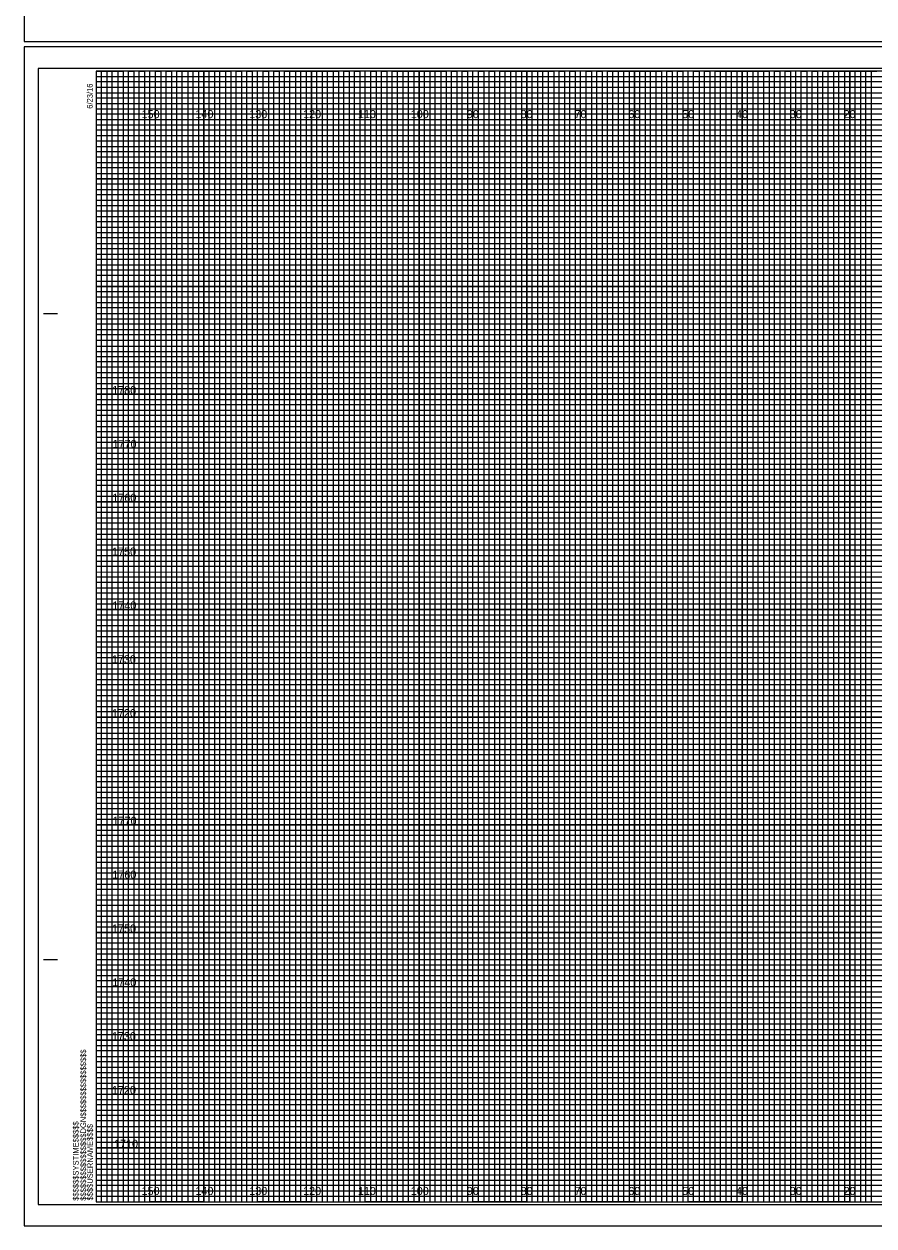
# Model space of a CAD drawing. Extents: x -419 to 4739, y -630 to 13534.
# Drawn here: x 476.2 to 634.1, y -12 to 211.3 of the extents above; entities that cross this region are included whole.
import ezdxf

# ---------------------------------------------------------------- set-up
doc = ezdxf.new("R2010")
doc.units = 0
for name, color, linetype in [('Old_Level_62', 7, 'Continuous'), ('Pattern 1', 7, 'Continuous'), ('Pattern 18', 7, 'Continuous'), ('Pattern 4', 7, 'Continuous'), ('Pattern 5', 7, 'Continuous'), ('Prop Dimension', 7, 'Continuous'), ('Prop Horizontal Alignment', 7, 'Continuous'), ('Raster_Level_0', 7, 'Continuous'), ('Scratch_Level_0', 7, 'Continuous'), ('Scratch_Level_3', 7, 'Continuous'), ('Scratch_Level_5', 7, 'Continuous')]:
    doc.layers.add(name, color=color, linetype=linetype)

msp = doc.modelspace()

# ---------------------------------------------------------------- linework, layer by layer
at = {"layer": 'Old_Level_62'}
for p, q in [((479.78, 157.54), (482.28, 157.54)), ((479.88, 157.54), (482.38, 157.54)), ((479.78, 37.54), (482.28, 37.54)), ((479.88, 37.54), (482.38, 37.54)), ((489.58, -7.46), (489.58, -7.46)), ((489.58, -7.46), (489.58, -7.46)), ((489.58, -7.46), (489.58, -7.46)), ((489.58, -7.46), (489.58, -7.46)), ((489.58, -7.46), (489.58, -7.46)), ((489.58, -7.46), (489.58, -7.46)), ((489.58, -7.46), (489.58, -7.46))]:
    msp.add_line(p, q, dxfattribs=at)
msp.add_lwpolyline([(809.58, 202.54), (489.58, 202.54), (489.58, -7.46), (809.58, -7.46)], close=True, dxfattribs=at)
at = {"layer": 'Pattern 18'}
for points in [[(476.18, 208.04), (812.88, 208.04), (812.88, 427.04), (476.18, 427.04)], [(476.18, -11.96), (812.88, -11.96), (812.88, 207.04), (476.18, 207.04)]]:
    msp.add_lwpolyline(points, close=True, dxfattribs=at)
at = {"layer": 'Pattern 4'}
for p, q in [((489.58, 201.54), (749.58, 201.54)), ((749.58, 200.52), (489.58, 200.52)), ((489.58, 200.52), (489.58, 199.54)), ((489.58, 199.54), (749.58, 199.54)), ((749.58, 198.43), (489.58, 198.43)), ((489.58, 198.43), (489.58, 196.54)), ((489.58, 196.54), (809.58, 196.54))]:
    msp.add_line(p, q, dxfattribs=at)
for points in [[(489.58, 195.54), (759.58, 195.54), (809.58, 195.54), (809.58, 194.54), (489.58, 194.54)], [(489.58, 193.54), (809.58, 193.54), (809.58, 191.54), (489.58, 191.54)], [(489.58, 190.54), (809.58, 190.54), (809.58, 189.54), (489.58, 189.52)], [(489.58, 188.54), (809.58, 188.54), (809.58, 186.54), (489.58, 186.54)], [(489.58, 185.54), (809.58, 185.54), (809.58, 184.54), (489.58, 184.54)], [(489.58, 183.54), (809.58, 183.54), (809.58, 181.54), (489.58, 181.54)], [(489.58, 180.54), (809.58, 180.54), (809.58, 179.54), (489.58, 179.54)], [(489.58, 178.54), (809.58, 178.54), (809.58, 176.54), (489.58, 176.54)], [(489.58, 175.54), (809.58, 175.54), (809.58, 174.54), (489.58, 174.54)], [(489.58, 173.54), (809.58, 173.54), (809.58, 171.54), (489.58, 171.54)], [(489.58, 170.54), (809.58, 170.54), (809.58, 169.54), (489.58, 169.54)], [(489.58, 168.54), (809.58, 168.54), (809.58, 166.49), (809.58, 165.54), (809.58, 164.54), (489.58, 164.54)], [(489.58, 166.54), (809.58, 166.54), (809.58, 165.54), (489.58, 165.54)], [(489.58, 163.54), (809.58, 163.54), (809.58, 161.54), (489.58, 161.57)], [(489.58, 161.57), (809.58, 161.54), (809.58, 160.54), (489.58, 160.54)], [(489.58, 159.54), (809.58, 159.54), (809.58, 158.54), (489.58, 158.54)], [(489.58, 156.54), (809.58, 156.54), (809.58, 155.54), (489.58, 155.54)], [(489.58, 154.54), (809.58, 154.54), (809.58, 153.54), (489.58, 153.54)], [(489.51, 151.43), (809.58, 151.43), (809.58, 150.42), (489.51, 150.42)], [(489.58, 149.54), (809.58, 149.54), (809.58, 148.54), (489.58, 148.54)], [(489.58, 146.54), (809.58, 146.54), (809.58, 145.54), (489.58, 145.54)], [(489.58, 144.54), (809.58, 144.54), (809.58, 143.54), (489.58, 143.54)], [(489.58, 141.54), (809.58, 141.54), (809.58, 140.54), (489.58, 140.54)], [(489.58, 139.54), (809.58, 139.54), (809.58, 138.54), (489.58, 138.54)], [(489.58, 136.54), (809.58, 136.54), (809.58, 135.54), (489.58, 135.54)], [(489.58, 134.54), (809.58, 134.54), (809.58, 133.54), (489.58, 133.54)], [(489.58, 131.54), (809.58, 131.54), (809.57, 130.52), (489.58, 130.54)], [(489.58, 129.54), (809.58, 129.54), (809.58, 128.54), (489.58, 128.54)], [(489.58, 126.54), (809.58, 126.54), (809.58, 125.54), (489.58, 125.54)], [(489.58, 124.54), (809.58, 124.54), (809.58, 123.54), (489.58, 123.54)], [(489.58, 121.54), (809.58, 121.54), (809.58, 120.54), (489.58, 120.54)], [(489.58, 119.54), (809.58, 119.54), (809.58, 118.54), (489.58, 118.54)], [(489.58, 116.54), (809.58, 116.54), (809.58, 115.54), (489.58, 115.54)], [(489.58, 114.54), (809.58, 114.54), (809.58, 113.54), (489.58, 113.54)], [(489.58, 111.54), (809.58, 111.54), (809.58, 110.54), (489.58, 110.54)], [(489.58, 109.53), (809.65, 109.45), (809.58, 108.54), (489.58, 108.54)], [(489.58, 106.54), (809.58, 106.54), (809.58, 105.54), (489.58, 105.54)], [(489.58, 104.54), (809.58, 104.54), (809.58, 103.54), (489.58, 103.54)], [(489.58, 101.54), (809.58, 101.54), (809.58, 100.54), (489.58, 100.54)], [(489.58, 99.54), (809.58, 99.54), (809.58, 98.54), (489.58, 98.54)], [(489.58, 96.54), (809.58, 96.54), (809.58, 95.54), (489.58, 95.54)], [(489.58, 94.54), (809.58, 94.54), (809.58, 93.54), (489.58, 93.54)], [(489.58, 91.54), (809.58, 91.54), (809.58, 90.54), (489.58, 90.54)], [(489.58, 89.54), (809.58, 89.54), (809.58, 88.54), (489.58, 88.54)], [(489.58, 86.54), (809.58, 86.54), (809.58, 85.54), (489.58, 85.54)], [(489.58, 84.54), (809.58, 84.54), (809.58, 83.54), (489.58, 83.54)], [(489.58, 81.54), (809.58, 81.54), (809.58, 80.54), (489.58, 80.54)], [(489.58, 79.54), (809.58, 79.54), (809.58, 78.54), (489.58, 78.54)], [(489.58, 76.54), (809.58, 76.54), (809.58, 75.54), (489.58, 75.54)], [(489.58, 74.54), (809.58, 74.54), (809.58, 73.54), (489.58, 73.54)], [(489.58, 71.54), (809.58, 71.54), (809.57, 70.52), (489.58, 70.54)], [(489.58, 69.54), (809.58, 69.54), (809.58, 68.54), (489.58, 68.54)], [(489.58, 66.54), (809.58, 66.54), (809.58, 65.54), (489.58, 65.54)], [(489.58, 64.54), (809.58, 64.54), (809.58, 63.54), (489.58, 63.54)], [(489.58, 61.54), (809.58, 61.54), (809.58, 60.54), (489.58, 60.54)], [(489.58, 59.54), (809.58, 59.54), (809.58, 58.54), (489.58, 58.54)], [(489.58, 56.54), (809.58, 56.54), (809.58, 55.54), (489.58, 55.54)], [(489.58, 54.54), (809.58, 54.54), (809.58, 53.54), (489.58, 53.54)], [(489.58, 51.54), (809.58, 51.54), (809.58, 50.54), (489.58, 50.54)], [(489.58, 49.53), (809.65, 49.45), (809.58, 48.54), (489.58, 48.54)], [(489.58, 46.54), (809.58, 46.54), (809.58, 45.54), (489.58, 45.54)], [(489.58, 44.54), (809.58, 44.54), (809.58, 43.54), (489.58, 43.54)], [(489.58, 41.54), (809.58, 41.54), (809.58, 40.54), (489.58, 40.54)], [(489.58, 39.54), (809.58, 39.54), (809.58, 38.54), (489.58, 38.54)], [(489.58, 36.54), (809.58, 36.54), (809.58, 35.54), (489.58, 35.54)], [(489.58, 34.54), (809.58, 34.54), (809.58, 33.54), (489.58, 33.54)], [(489.58, 31.54), (809.58, 31.54), (809.58, 30.54), (489.58, 30.54)], [(489.58, 29.54), (809.58, 29.54), (809.58, 28.54), (489.58, 28.54)], [(489.58, 26.54), (809.58, 26.54), (809.58, 25.54), (489.58, 25.54)], [(489.58, 24.54), (809.58, 24.54), (809.58, 23.54), (489.58, 23.54)], [(489.58, 21.54), (809.58, 21.54), (809.58, 20.54), (489.58, 20.54)], [(489.58, 19.54), (809.58, 19.54), (809.58, 18.54), (489.58, 18.54)], [(489.58, 16.54), (809.58, 16.54), (809.58, 15.54), (489.58, 15.54)], [(489.58, 14.54), (809.58, 14.54), (809.58, 13.54), (489.58, 13.54)], [(489.58, 11.54), (809.58, 11.54), (809.58, 10.54), (489.58, 10.54)], [(489.58, 9.54), (809.58, 9.54), (809.58, 8.54), (489.58, 8.54)], [(489.58, 6.54), (809.58, 6.54), (809.58, 5.54), (489.58, 5.54)], [(489.58, 4.54), (809.58, 4.54), (809.58, 3.54), (489.58, 3.54)], [(489.58, 1.54), (809.58, 1.54), (809.58, 0.54), (489.58, 0.54)], [(489.58, -0.46), (809.58, -0.46), (809.58, -1.46), (489.58, -1.46)], [(489.58, -3.46), (809.58, -3.46), (809.58, -4.46), (489.58, -4.46)], [(489.58, -5.46), (809.58, -5.46), (809.58, -6.46), (489.58, -6.46)]]:
    msp.add_lwpolyline(points, dxfattribs=at)
at = {"layer": 'Pattern 5'}
for p, q in [((476.18, 427.04), (476.18, 208.04)), ((476.18, 208.04), (812.88, 208.04)), ((812.88, 207.04), (476.18, 207.04)), ((476.18, 207.04), (476.18, -11.96)), ((476.18, -11.96), (812.88, -11.96))]:
    msp.add_line(p, q, dxfattribs=at)
at = {"layer": 'Prop Dimension'}
for points in [[(489.58, -7.46), (490.58, -7.46), (490.58, 202.54), (491.58, 202.54), (491.58, -7.46)], [(491.58, -7.46), (492.58, -7.46), (492.58, 202.54), (493.58, 202.54), (493.58, -7.46)], [(494.58, -7.46), (495.58, -7.46), (495.58, 202.54), (496.58, 202.54), (496.58, -7.46)], [(496.58, -7.46), (497.58, -7.46), (497.58, 202.54), (498.58, 202.54), (498.58, -7.46)], [(499.58, -7.46), (500.58, -7.46), (500.58, 202.54), (501.58, 202.54), (501.58, -7.46)], [(501.58, -7.46), (502.58, -7.46), (502.58, 202.54), (503.58, 202.54), (503.58, -7.46)], [(504.58, -7.46), (505.58, -7.46), (505.58, 202.54), (506.58, 202.54), (506.58, -7.46)], [(506.58, -7.46), (507.58, -7.46), (507.58, 202.54), (508.58, 202.54), (508.58, -7.46)], [(509.58, -7.46), (510.58, -7.46), (510.58, 202.54), (511.58, 202.54), (511.58, -7.46)], [(511.58, -7.46), (512.58, -7.46), (512.58, 202.54), (513.58, 202.54), (513.58, -7.46)], [(514.58, -7.46), (515.58, -7.46), (515.58, 202.54), (516.58, 202.54), (516.58, -7.46)], [(516.58, -7.46), (517.58, -7.46), (517.58, 202.54), (518.58, 202.54), (518.58, -7.46)], [(519.58, -7.46), (520.58, -7.46), (520.58, 202.54), (521.58, 202.54), (521.58, -7.46)], [(521.58, -7.46), (522.58, -7.46), (522.58, 202.54), (523.58, 202.54), (523.58, -7.46)], [(524.58, -7.46), (525.58, -7.46), (525.58, 202.54), (526.58, 202.54), (526.58, -7.46)], [(526.58, -7.46), (527.58, -7.46), (527.58, 202.54), (528.58, 202.54), (528.58, -7.46)], [(529.58, -7.46), (530.58, -7.46), (530.58, 202.54), (531.58, 202.54), (531.58, -7.46)], [(531.58, -7.46), (532.58, -7.46), (532.58, 202.54), (533.58, 202.54), (533.58, -7.46)], [(534.58, -7.46), (535.58, -7.46), (535.58, 202.54), (536.58, 202.54), (536.58, -7.46)], [(536.58, -7.46), (537.58, -7.46), (537.58, 202.54), (538.58, 202.54), (538.58, -7.46)], [(539.58, -7.46), (540.58, -7.46), (540.58, 202.54), (541.58, 202.54), (541.58, -7.46)], [(541.58, -7.46), (542.58, -7.46), (542.58, 202.54), (543.58, 202.54), (543.58, -7.46)], [(544.58, -7.46), (545.58, -7.46), (545.58, 202.54), (546.58, 202.54), (546.58, -7.46)], [(546.58, -7.46), (547.58, -7.46), (547.58, 202.54), (548.58, 202.54), (548.58, -7.46)], [(549.58, -7.46), (550.58, -7.46), (550.58, 202.54), (551.58, 202.54), (551.58, -7.46)], [(551.58, -7.46), (552.58, -7.46), (552.58, 202.54), (553.58, 202.54), (553.58, -7.46)], [(554.58, -7.46), (555.58, -7.46), (555.58, 202.54), (556.58, 202.54), (556.58, -7.46)], [(556.58, -7.46), (557.58, -7.46), (557.58, 202.54), (558.58, 202.54), (558.58, -7.46)], [(559.58, -7.46), (560.58, -7.46), (560.58, 202.54), (561.58, 202.54), (561.58, -7.46)], [(561.58, -7.46), (562.58, -7.46), (562.58, 202.54), (563.58, 202.54), (563.58, -7.46)], [(564.58, -7.46), (565.58, -7.46), (565.58, 202.54), (566.58, 202.54), (566.58, -7.46)], [(566.58, -7.46), (567.58, -7.46), (567.58, 202.54), (568.58, 202.54), (568.58, -7.46)], [(569.58, -7.46), (570.58, -7.46), (570.58, 202.54), (571.58, 202.54), (571.58, -7.46)], [(571.58, -7.46), (572.58, -7.46), (572.58, 202.54), (573.58, 202.54), (573.58, -7.46)], [(574.58, -7.46), (575.58, -7.46), (575.58, 202.54), (576.58, 202.54), (576.58, -7.46)], [(576.58, -7.46), (577.58, -7.46), (577.58, 202.54), (578.58, 202.54), (578.58, -7.46)], [(579.58, -7.46), (580.58, -7.46), (580.58, 202.54), (581.58, 202.54), (581.58, -7.46)], [(581.58, -7.46), (582.58, -7.46), (582.58, 202.54), (583.58, 202.54), (583.58, -7.46)], [(584.58, -7.46), (585.58, -7.46), (585.58, 202.54), (586.58, 202.54), (586.58, -7.46)], [(586.58, -7.46), (587.58, -7.46), (587.58, 202.54), (588.58, 202.54), (588.58, -7.46)], [(589.58, -7.46), (590.58, -7.46), (590.58, 202.54), (591.58, 202.54), (591.58, -7.46)], [(591.58, -7.46), (592.58, -7.46), (592.58, 202.54), (593.58, 202.54), (593.58, -7.46)], [(594.58, -7.46), (595.58, -7.46), (595.58, 202.54), (596.58, 202.54), (596.58, -7.46)], [(596.58, -7.46), (597.58, -7.46), (597.58, 202.54), (598.58, 202.54), (598.58, -7.46)], [(599.58, -7.46), (600.58, -7.46), (600.58, 202.54), (601.58, 202.54), (601.58, -7.46)], [(601.58, -7.46), (602.58, -7.46), (602.58, 202.54), (603.58, 202.54), (603.58, -7.46)], [(604.58, -7.46), (605.58, -7.46), (605.58, 202.54), (606.58, 202.54), (606.58, -7.46)], [(606.58, -7.46), (607.58, -7.46), (607.58, 202.54), (608.58, 202.54), (608.58, -7.46)], [(609.58, -7.46), (610.58, -7.46), (610.58, 202.54), (611.58, 202.54), (611.58, -7.46)], [(611.58, -7.46), (612.58, -7.46), (612.58, 202.54), (613.58, 202.54), (613.58, -7.46)], [(614.58, -7.46), (615.58, -7.46), (615.58, 202.54), (616.58, 202.54), (616.58, -7.46)], [(616.58, -7.46), (617.58, -7.46), (617.58, 202.54), (618.58, 202.54), (618.58, -7.46)], [(619.58, -7.46), (620.58, -7.46), (620.58, 202.54), (621.58, 202.54), (621.58, -7.46)], [(621.58, -7.46), (622.58, -7.46), (622.58, 202.54), (623.58, 202.54), (623.58, -7.46)], [(624.58, -7.46), (625.58, -7.46), (625.58, 202.54), (626.58, 202.54), (626.58, -7.46)], [(626.58, -7.46), (627.58, -7.46), (627.58, 202.54), (628.58, 202.54), (628.58, -7.46)], [(629.58, -7.46), (630.58, -7.46), (630.58, 202.54), (631.58, 202.54), (631.58, -7.46)], [(631.58, -7.46), (632.58, -7.46), (632.58, 202.54), (633.58, 202.54), (633.58, -7.46)]]:
    msp.add_lwpolyline(points, dxfattribs=at)
at = {"layer": 'Prop Horizontal Alignment'}
for points in [[(489.58, 202.54), (494.58, 202.54), (494.58, -7.46), (504.58, -7.46), (504.58, 202.54), (514.58, 202.54), (514.58, -7.46), (524.58, -7.46), (524.58, 202.54), (534.58, 202.54), (534.58, -7.46), (544.58, -7.46), (544.58, 202.54), (554.58, 202.54), (554.58, -7.46), (564.58, -7.46), (564.58, 202.54), (574.58, 202.54), (574.58, -7.46), (584.58, -7.46), (584.58, 202.54), (594.58, 202.54), (594.58, -7.46), (604.58, -7.46), (604.58, 202.54), (614.58, 202.54), (614.58, -7.46), (624.58, -7.46), (624.58, 202.54), (634.58, 202.54)], [(489.58, 197.54), (764.58, 197.54)], [(489.58, 177.54), (809.58, 177.54), (809.58, 187.54), (489.58, 187.54)], [(489.58, 157.54), (809.58, 157.54), (809.58, 167.54), (489.58, 167.54)], [(489.58, 137.54), (809.58, 137.54), (809.58, 147.54), (489.58, 147.54)], [(489.58, 117.54), (809.58, 117.54), (809.58, 127.54), (489.58, 127.54)], [(489.58, 97.54), (809.58, 97.54), (809.58, 107.54), (489.58, 107.54)], [(489.58, 77.54), (809.58, 77.54), (809.58, 87.54), (489.58, 87.54)], [(489.58, 57.54), (809.58, 57.54), (809.58, 67.54), (489.58, 67.54)], [(489.58, 37.54), (809.58, 37.54), (809.58, 47.54), (489.58, 47.54)], [(489.58, 17.54), (809.58, 17.54), (809.58, 27.54), (489.58, 27.54)], [(489.58, -2.46), (809.58, -2.46), (809.58, 7.54), (489.58, 7.54)]]:
    msp.add_lwpolyline(points, dxfattribs=at)
at = {"layer": 'Scratch_Level_0'}
for p, q in [((499.58, -7.46), (499.58, 202.54)), ((509.58, -7.46), (509.58, 202.54)), ((519.58, -7.46), (519.58, 202.54)), ((529.58, -7.46), (529.58, 202.54)), ((539.58, -7.46), (539.58, 202.54)), ((549.58, -7.46), (549.58, 202.54)), ((559.58, -7.46), (559.58, 202.54)), ((569.58, -7.46), (569.58, 202.54)), ((579.58, -7.46), (579.58, 202.54)), ((589.58, -7.46), (589.58, 202.54)), ((599.58, -7.46), (599.58, 202.54)), ((609.58, -7.46), (609.58, 202.54)), ((619.58, -7.46), (619.58, 202.54)), ((629.58, -7.46), (629.58, 202.54)), ((489.58, 192.54), (809.58, 192.54)), ((489.58, 182.54), (809.58, 182.54)), ((489.58, 172.54), (809.58, 172.54)), ((489.58, 162.54), (809.58, 162.54)), ((489.58, 152.54), (809.58, 152.54)), ((489.58, 142.54), (809.58, 142.54)), ((489.58, 132.54), (809.58, 132.54)), ((489.58, 122.54), (809.58, 122.54)), ((489.58, 112.54), (809.58, 112.54)), ((489.58, 102.54), (809.58, 102.54)), ((489.58, 92.54), (809.58, 92.54)), ((489.58, 82.54), (809.58, 82.54)), ((489.58, 72.54), (809.58, 72.54)), ((489.58, 62.54), (809.58, 62.54)), ((489.58, 52.54), (809.58, 52.54)), ((489.58, 42.54), (809.58, 42.54)), ((489.58, 32.54), (809.58, 32.54)), ((489.58, 22.54), (809.58, 22.54)), ((489.58, 12.54), (809.58, 12.54)), ((489.58, 2.54), (809.58, 2.54))]:
    msp.add_line(p, q, dxfattribs=at)
at = {"layer": 'Scratch_Level_3'}
for p, q in [((499.58, 202.54), (489.58, 202.54)), ((499.58, -7.46), (499.58, 202.54)), ((519.58, 202.54), (509.58, 202.54)), ((509.58, 202.54), (509.58, -7.46)), ((519.58, -7.46), (519.58, 202.54)), ((539.58, 202.54), (529.58, 202.54)), ((529.58, 202.54), (529.58, -7.46)), ((539.58, -7.46), (539.58, 202.54)), ((559.58, 202.54), (549.58, 202.54)), ((549.58, 202.54), (549.58, -7.46)), ((559.58, -7.46), (559.58, 202.54)), ((579.58, 202.54), (569.58, 202.54)), ((569.58, 202.54), (569.58, -7.46)), ((579.58, -7.46), (579.58, 202.54)), ((599.58, 202.54), (589.58, 202.54)), ((589.58, 202.54), (589.58, -7.46)), ((599.58, -7.46), (599.58, 202.54)), ((619.58, 202.54), (609.58, 202.54)), ((609.58, 202.54), (609.58, -7.46)), ((619.58, -7.46), (619.58, 202.54)), ((639.58, 202.54), (629.58, 202.54)), ((629.58, 202.54), (629.58, -7.46)), ((509.58, -7.46), (499.58, -7.46)), ((529.58, -7.46), (519.58, -7.46)), ((549.58, -7.46), (539.58, -7.46)), ((569.58, -7.46), (559.58, -7.46)), ((589.58, -7.46), (579.58, -7.46)), ((609.58, -7.46), (599.58, -7.46)), ((629.58, -7.46), (619.58, -7.46))]:
    msp.add_line(p, q, dxfattribs=at)
for points in [[(489.58, 192.54), (809.58, 192.54), (809.58, 182.54), (489.58, 182.54)], [(489.58, 172.54), (809.58, 172.54), (809.58, 162.54), (489.58, 162.54)], [(489.58, 152.54), (809.58, 152.54), (809.58, 142.54), (489.58, 142.54)], [(489.58, 132.54), (809.58, 132.54), (809.58, 122.54), (489.58, 122.54)], [(489.58, 112.54), (809.58, 112.54), (809.58, 102.54), (489.58, 102.54)], [(489.58, 92.54), (809.58, 92.54), (809.58, 82.54), (489.58, 82.54)], [(489.58, 72.54), (809.58, 72.54), (809.58, 62.54), (489.58, 62.54)], [(489.58, 52.54), (809.58, 52.54), (809.58, 42.54), (489.58, 42.54)], [(489.58, 32.54), (809.58, 32.54), (809.58, 22.54), (489.58, 22.54)], [(489.58, 12.54), (809.58, 12.54), (809.58, 2.54), (489.58, 2.54)]]:
    msp.add_lwpolyline(points, dxfattribs=at)
at = {"layer": 'Scratch_Level_5'}
msp.add_lwpolyline([(478.78, -7.96), (811.98, -7.96), (811.98, 203.04), (478.78, 203.04)], close=True, dxfattribs=at)

# ---------------------------------------------------------------- texts
at = {"layer": 'Old_Level_62'}
for s, p in [('6/23/16', (488.93, 195.54)), ('$$$$$$$$$$$$$$$$DGN$$$$$$$$$$$$$$$$', (487.7, -7.28)), ('$$$$$$SYSTIME$$$$$', (486.32, -7.28)), ('$$$$USERNAME$$$$', (488.96, -7.23))]:
    msp.add_text(s, height=1.05, rotation=90, dxfattribs=at).set_placement(p)
at = {"layer": 'Pattern 1'}
for s, p in [('1780', (492.56, 142.54)), ('1770', (492.62, 132.54)), ('1760', (492.58, 122.54)), ('1750', (492.53, 112.54)), ('1740', (492.58, 102.54)), ('1730', (492.5, 92.54)), ('1720', (492.51, 82.54)), ('1770', (492.62, 62.54)), ('1760', (492.58, 52.54)), ('1750', (492.53, 42.54)), ('1740', (492.58, 32.54)), ('1730', (492.5, 22.54)), ('1720', (492.51, 12.54)), ('1710', (492.89, 2.54))]:
    msp.add_text(s, height=1.5, dxfattribs=at).set_placement(p)
at = {"layer": 'Raster_Level_0'}
for s, p in [('150', (498.02, 193.79)), ('140', (508.02, 193.79)), ('130', (518.02, 193.79)), ('120', (528.02, 193.79)), ('110', (538.2, 193.79)), ('100', (548.02, 193.79)), ('90', (558.44, 193.79)), ('80', (568.44, 193.79)), ('70', (578.44, 193.79)), ('60', (588.44, 193.79)), ('50', (598.44, 193.79)), ('40', (608.44, 193.79)), ('30', (618.44, 193.79)), ('20', (628.44, 193.79)), ('150', (498.02, -6.21)), ('140', (508.02, -6.21)), ('130', (518.02, -6.21)), ('120', (528.02, -6.21)), ('110', (538.2, -6.21)), ('100', (548.02, -6.21)), ('90', (558.44, -6.21)), ('80', (568.44, -6.21)), ('70', (578.44, -6.21)), ('60', (588.44, -6.21)), ('50', (598.44, -6.21)), ('40', (608.44, -6.21)), ('30', (618.44, -6.21)), ('20', (628.44, -6.21))]:
    msp.add_text(s, height=1.5, dxfattribs=at).set_placement(p)

doc.saveas('drawing.dxf')
